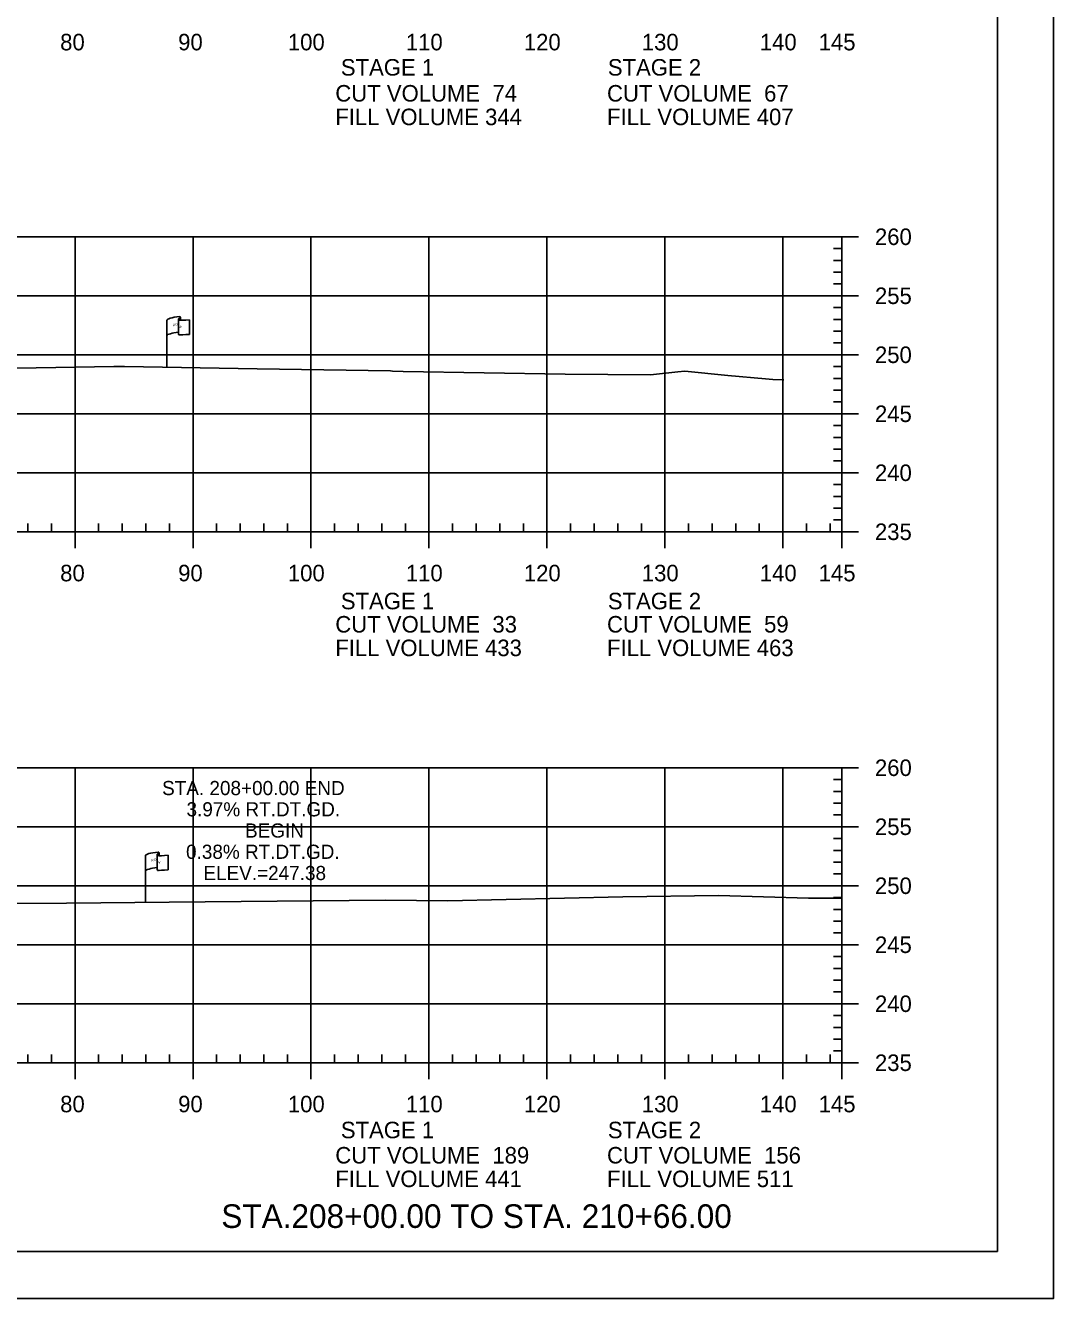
# Model space of a CAD drawing. Extents: x 1365647 to 1367999, y 387113 to 400173.
# Drawn here: x 1365969.9 to 1366057, y 390359.5 to 390467.4 of the extents above; entities that cross this region are included whole.
import ezdxf

# ---------------------------------------------------------------- set-up
doc = ezdxf.new("R2010")
doc.units = 0
for name, color, linetype in [('E_Existing ROW', 7, 'Continuous'), ('R_Axis', 7, 'Continuous'), ('R_Axis Annot', 7, 'Continuous'), ('R_Border', 7, 'Continuous'), ('R_Draft', 7, 'Continuous'), ('R_Exist Surface', 7, 'Continuous'), ('R_Grid', 7, 'Continuous'), ('R_No Plot', 7, 'Continuous'), ('R_Water', 7, 'Continuous')]:
    doc.layers.add(name, color=color, linetype=linetype)

msp = doc.modelspace()

# ---------------------------------------------------------------- linework, layer by layer
at = {"layer": 'E_Existing ROW'}
for p, q in [((1365982.86, 390442.45), (1365982.86, 390442.44)), ((1365982.86, 390442.44), (1365982.86, 390441.21)), ((1365983.03, 390442.61), (1365983.03, 390442.37)), ((1365983.8, 390442.41), (1365983.8, 390441.17)), ((1365981.87, 390438.41), (1365981.87, 390442.36)), ((1365981.04, 390397.07), (1365981.04, 390397.06)), ((1365981.21, 390397.23), (1365981.21, 390396.99)), ((1365980.05, 390393.03), (1365980.05, 390396.98)), ((1365981.04, 390397.06), (1365981.04, 390395.83)), ((1365981.98, 390397.04), (1365981.98, 390395.8))]:
    msp.add_line(p, q, dxfattribs=at)
for centre, radius, start, end in [((1365982.94, 390442.45), 0.078, 88.6458, 274.2828), ((1365982.95, 390442.61), 0.0783, 263.0712, 93.9564), ((1365982.94, 390441.21), 0.0783, 180, 273.9564), ((1365981.12, 390397.08), 0.078, 88.6458, 274.2828), ((1365981.13, 390397.23), 0.0783, 263.0712, 93.9564), ((1365981.12, 390395.83), 0.0783, 180, 273.9564)]:
    msp.add_arc(centre, radius, start, end, dxfattribs=at)
for centre, major_axis, ratio, start_param, end_param in [((1365983.45, 390442.4), (-1.58, -0.04), 0.19887, 5.030368, 6.283185), ((1365984.16, 390442.52), (-1.23, -0.13), 0.052933, 0.159456, 1.268315), ((1365983.44, 390441.08), (-1.58, -0.04), 0.19887, 5.083035, 6.194897), ((1365984.16, 390441.28), (-1.23, -0.13), 0.052933, 0.159456, 1.268315), ((1365981.63, 390397.02), (-1.58, -0.04), 0.19887, 5.030368, 6.283185), ((1365982.34, 390397.14), (-1.23, -0.13), 0.052933, 0.159456, 1.268315), ((1365981.63, 390395.71), (-1.58, -0.04), 0.19887, 5.083035, 6.194897), ((1365982.34, 390395.9), (-1.23, -0.13), 0.052933, 0.159456, 1.268315)]:
    msp.add_ellipse(centre, major_axis=major_axis, ratio=ratio, start_param=start_param, end_param=end_param, dxfattribs=at)
at = {"layer": 'R_Axis'}
for p, q in [((1366039.09, 390424.45), (1366039.09, 390449.45)), ((1366040.49, 390449.45), (1366039.09, 390449.45)), ((1366039.09, 390448.45), (1366038.39, 390448.45)), ((1366039.09, 390447.45), (1366038.39, 390447.45)), ((1366039.09, 390446.45), (1366038.39, 390446.45)), ((1366039.09, 390445.45), (1366038.39, 390445.45)), ((1366040.49, 390444.45), (1366039.09, 390444.45)), ((1366039.09, 390443.45), (1366038.39, 390443.45)), ((1366039.09, 390442.45), (1366038.39, 390442.45)), ((1366039.09, 390441.45), (1366038.39, 390441.45)), ((1366039.09, 390440.45), (1366038.39, 390440.45)), ((1366040.49, 390439.45), (1366039.09, 390439.45)), ((1366039.09, 390438.45), (1366038.39, 390438.45)), ((1366039.09, 390437.45), (1366038.39, 390437.45)), ((1366039.09, 390436.45), (1366038.39, 390436.45)), ((1366039.09, 390435.45), (1366038.39, 390435.45)), ((1366040.49, 390434.45), (1366039.09, 390434.45)), ((1366039.09, 390433.45), (1366038.39, 390433.45)), ((1366039.09, 390432.45), (1366038.39, 390432.45)), ((1366039.09, 390431.45), (1366038.39, 390431.45)), ((1366039.09, 390430.45), (1366038.39, 390430.45)), ((1366040.49, 390429.45), (1366039.09, 390429.45)), ((1366039.09, 390428.45), (1366038.39, 390428.45)), ((1366039.09, 390427.45), (1366038.39, 390427.45)), ((1366039.09, 390426.45), (1366038.39, 390426.45)), ((1365970.09, 390424.45), (1365970.09, 390425.15)), ((1365972.09, 390424.45), (1365972.09, 390425.15)), ((1365976.09, 390424.45), (1365976.09, 390425.15)), ((1365978.09, 390424.45), (1365978.09, 390425.15)), ((1365980.09, 390424.45), (1365980.09, 390425.15)), ((1365982.09, 390424.45), (1365982.09, 390425.15)), ((1365986.09, 390424.45), (1365986.09, 390425.15)), ((1365988.09, 390424.45), (1365988.09, 390425.15)), ((1365990.09, 390424.45), (1365990.09, 390425.15)), ((1365992.09, 390424.45), (1365992.09, 390425.15)), ((1365996.09, 390424.45), (1365996.09, 390425.15)), ((1365998.09, 390424.45), (1365998.09, 390425.15)), ((1366000.09, 390424.45), (1366000.09, 390425.15)), ((1366002.09, 390424.45), (1366002.09, 390425.15)), ((1366006.09, 390424.45), (1366006.09, 390425.15)), ((1366008.09, 390424.45), (1366008.09, 390425.15)), ((1366010.09, 390424.45), (1366010.09, 390425.15)), ((1366012.09, 390424.45), (1366012.09, 390425.15)), ((1366016.09, 390424.45), (1366016.09, 390425.15)), ((1366018.09, 390424.45), (1366018.09, 390425.15)), ((1366020.09, 390424.45), (1366020.09, 390425.15)), ((1366022.09, 390424.45), (1366022.09, 390425.15)), ((1366026.09, 390424.45), (1366026.09, 390425.15)), ((1366028.09, 390424.45), (1366028.09, 390425.15)), ((1366030.09, 390424.45), (1366030.09, 390425.15)), ((1366032.09, 390424.45), (1366032.09, 390425.15)), ((1366036.09, 390424.45), (1366036.09, 390425.15)), ((1366038.09, 390424.45), (1366038.09, 390425.15)), ((1366039.09, 390425.45), (1366038.39, 390425.45)), ((1365749.09, 390424.45), (1366039.09, 390424.45)), ((1365974.09, 390423.05), (1365974.09, 390424.45)), ((1365984.09, 390423.05), (1365984.09, 390424.45)), ((1365994.09, 390423.05), (1365994.09, 390424.45)), ((1366004.09, 390423.05), (1366004.09, 390424.45)), ((1366014.09, 390423.05), (1366014.09, 390424.45)), ((1366024.09, 390423.05), (1366024.09, 390424.45)), ((1366034.09, 390423.05), (1366034.09, 390424.45)), ((1366039.09, 390423.05), (1366039.09, 390424.45)), ((1366040.49, 390424.45), (1366039.09, 390424.45)), ((1366039.09, 390379.45), (1366039.09, 390404.45)), ((1366040.49, 390404.45), (1366039.09, 390404.45)), ((1366039.09, 390403.45), (1366038.39, 390403.45)), ((1366039.09, 390402.45), (1366038.39, 390402.45)), ((1366039.09, 390401.45), (1366038.39, 390401.45)), ((1366039.09, 390400.45), (1366038.39, 390400.45)), ((1366040.49, 390399.45), (1366039.09, 390399.45)), ((1366039.09, 390398.45), (1366038.39, 390398.45)), ((1366039.09, 390397.45), (1366038.39, 390397.45)), ((1366039.09, 390396.45), (1366038.39, 390396.45)), ((1366039.09, 390395.45), (1366038.39, 390395.45)), ((1366040.49, 390394.45), (1366039.09, 390394.45)), ((1366039.09, 390393.45), (1366038.39, 390393.45)), ((1366039.09, 390392.45), (1366038.39, 390392.45)), ((1366039.09, 390391.45), (1366038.39, 390391.45)), ((1366039.09, 390390.45), (1366038.39, 390390.45)), ((1366039.09, 390388.45), (1366038.39, 390388.45)), ((1366040.49, 390389.45), (1366039.09, 390389.45)), ((1366039.09, 390387.45), (1366038.39, 390387.45)), ((1366039.09, 390386.45), (1366038.39, 390386.45)), ((1366039.09, 390385.45), (1366038.39, 390385.45)), ((1366040.49, 390384.45), (1366039.09, 390384.45)), ((1366039.09, 390383.45), (1366038.39, 390383.45)), ((1366039.09, 390382.45), (1366038.39, 390382.45)), ((1366039.09, 390381.45), (1366038.39, 390381.45)), ((1365970.09, 390379.45), (1365970.09, 390380.15)), ((1365972.09, 390379.45), (1365972.09, 390380.15)), ((1365976.09, 390379.45), (1365976.09, 390380.15)), ((1365978.09, 390379.45), (1365978.09, 390380.15)), ((1365980.09, 390379.45), (1365980.09, 390380.15)), ((1365982.09, 390379.45), (1365982.09, 390380.15)), ((1365986.09, 390379.45), (1365986.09, 390380.15)), ((1365988.09, 390379.45), (1365988.09, 390380.15)), ((1365990.09, 390379.45), (1365990.09, 390380.15)), ((1365992.09, 390379.45), (1365992.09, 390380.15)), ((1365996.09, 390379.45), (1365996.09, 390380.15)), ((1365998.09, 390379.45), (1365998.09, 390380.15)), ((1366000.09, 390379.45), (1366000.09, 390380.15)), ((1366002.09, 390379.45), (1366002.09, 390380.15)), ((1366006.09, 390379.45), (1366006.09, 390380.15)), ((1366008.09, 390379.45), (1366008.09, 390380.15)), ((1366010.09, 390379.45), (1366010.09, 390380.15)), ((1366012.09, 390379.45), (1366012.09, 390380.15)), ((1366016.09, 390379.45), (1366016.09, 390380.15)), ((1366018.09, 390379.45), (1366018.09, 390380.15)), ((1366020.09, 390379.45), (1366020.09, 390380.15)), ((1366022.09, 390379.45), (1366022.09, 390380.15)), ((1366026.09, 390379.45), (1366026.09, 390380.15)), ((1366028.09, 390379.45), (1366028.09, 390380.15)), ((1366030.09, 390379.45), (1366030.09, 390380.15)), ((1366032.09, 390379.45), (1366032.09, 390380.15)), ((1366036.09, 390379.45), (1366036.09, 390380.15)), ((1366038.09, 390379.45), (1366038.09, 390380.15)), ((1366039.09, 390380.45), (1366038.39, 390380.45)), ((1365749.09, 390379.45), (1366039.09, 390379.45)), ((1365974.09, 390378.05), (1365974.09, 390379.45)), ((1365984.09, 390378.05), (1365984.09, 390379.45)), ((1365994.09, 390378.05), (1365994.09, 390379.45)), ((1366004.09, 390378.05), (1366004.09, 390379.45)), ((1366014.09, 390378.05), (1366014.09, 390379.45)), ((1366024.09, 390378.05), (1366024.09, 390379.45)), ((1366034.09, 390378.05), (1366034.09, 390379.45)), ((1366039.09, 390378.05), (1366039.09, 390379.45)), ((1366040.49, 390379.45), (1366039.09, 390379.45))]:
    msp.add_line(p, q, dxfattribs=at)
at = {"layer": 'R_Border'}
for q in [(1366052.27, 390568.91), (1365736.09, 390363.45)]:
    msp.add_line((1366052.27, 390363.45), q, dxfattribs=at)
at = {"layer": 'R_Exist Surface'}
for points in [[(1365952.7, 390438.03), (1365977.38, 390438.46), (1365977.95, 390438.47), (1365978.27, 390438.47), (1365989.53, 390438.27), (1366000.84, 390438.08), (1366001, 390438.07), (1366001.89, 390438.04), (1366015.64, 390437.82), (1366022.86, 390437.75), (1366025.19, 390438.01), (1366025.78, 390438.05), (1366029.42, 390437.69), (1366032.61, 390437.41), (1366033.24, 390437.36), (1366034.17, 390437.34)], [(1365953.59, 390392.94), (1365973.37, 390392.96), (1365982.08, 390393.05), (1366000.38, 390393.23), (1366005.68, 390393.16), (1366020.52, 390393.5), (1366028.64, 390393.61), (1366036.25, 390393.4), (1366039.09, 390393.4)]]:
    msp.add_lwpolyline(points, dxfattribs=at)
at = {"layer": 'R_Grid'}
for p, q in [((1365749.09, 390449.45), (1366039.09, 390449.45)), ((1365974.09, 390424.45), (1365974.09, 390449.45)), ((1365984.09, 390424.45), (1365984.09, 390449.45)), ((1365994.09, 390424.45), (1365994.09, 390449.45)), ((1366004.09, 390424.45), (1366004.09, 390449.45)), ((1366014.09, 390424.45), (1366014.09, 390449.45)), ((1366024.09, 390424.45), (1366024.09, 390449.45)), ((1366034.09, 390424.45), (1366034.09, 390449.45)), ((1366039.09, 390424.45), (1366039.09, 390449.45)), ((1365749.09, 390444.45), (1366039.09, 390444.45)), ((1365749.09, 390439.45), (1366039.09, 390439.45)), ((1365749.09, 390434.45), (1366039.09, 390434.45)), ((1365749.09, 390429.45), (1366039.09, 390429.45)), ((1365749.09, 390424.45), (1366039.09, 390424.45)), ((1365749.09, 390404.45), (1366039.09, 390404.45)), ((1365974.09, 390379.45), (1365974.09, 390404.45)), ((1365984.09, 390379.45), (1365984.09, 390404.45)), ((1365994.09, 390379.45), (1365994.09, 390404.45)), ((1366004.09, 390379.45), (1366004.09, 390404.45)), ((1366014.09, 390379.45), (1366014.09, 390404.45)), ((1366024.09, 390379.45), (1366024.09, 390404.45)), ((1366034.09, 390379.45), (1366034.09, 390404.45)), ((1366039.09, 390379.45), (1366039.09, 390404.45)), ((1365749.09, 390399.45), (1366039.09, 390399.45)), ((1365749.09, 390394.45), (1366039.09, 390394.45)), ((1365749.09, 390389.45), (1366039.09, 390389.45)), ((1365749.09, 390384.45), (1366039.09, 390384.45)), ((1365749.09, 390379.45), (1366039.09, 390379.45))]:
    msp.add_line(p, q, dxfattribs=at)
at = {"layer": 'R_No Plot'}
msp.add_line((1365723.69, 390359.47), (1366057.03, 390359.47), dxfattribs=at)
msp.add_lwpolyline([(1365723.69, 390572.8), (1366057.03, 390572.8), (1366057.03, 390359.47), (1365723.69, 390359.47)], close=True, dxfattribs=at)

# ---------------------------------------------------------------- texts
at = {"layer": 'E_Existing ROW'}
for s, height, rotation, p in [('R ', 0.2, 9.9884, (1365982.39, 390441.86)), (' O', 0.2, 9.9884, (1365982.53, 390441.9)), ('W', 0.2, 351.1788, (1365982.86, 390441.74)), ('DWB 11-9-07', 0.001, 90, (1365983.03, 390442.37)), ('DWB 11-9-07', 0.001, 5.0717, (1365983.79, 390441.17)), ('DWB 11-9-07', 0.001, 90, (1365981.87, 390438.41)), ('R ', 0.2, 9.9884, (1365980.57, 390396.48)), (' O', 0.2, 9.9884, (1365980.71, 390396.53)), ('W', 0.2, 351.1788, (1365981.04, 390396.36)), ('DWB 11-9-07', 0.001, 90, (1365981.21, 390396.99)), ('DWB 11-9-07', 0.001, 5.0717, (1365981.97, 390395.8)), ('DWB 11-9-07', 0.001, 90, (1365980.05, 390393.03))]:
    msp.add_text(s, height=height, rotation=rotation, dxfattribs=at).set_placement(p)
at = {"layer": 'R_Axis Annot'}
for s, p in [('80', (1365972.83, 390465.25)), ('90', (1365982.83, 390465.25)), ('100', (1365992.13, 390465.25)), ('110', (1366002.13, 390465.25)), ('120', (1366012.13, 390465.25)), ('130', (1366022.13, 390465.25)), ('140', (1366032.13, 390465.25)), ('145', (1366037.12, 390465.25)), ('STAGE 1', (1365996.62, 390463.11)), ('STAGE 2', (1366019.25, 390463.11)), ('CUT VOLUME  74', (1365996.15, 390460.91)), ('CUT VOLUME  67', (1366019.18, 390460.91)), ('FILL VOLUME 344', (1365996.15, 390458.91)), ('FILL VOLUME 407', (1366019.18, 390458.91)), ('260', (1366041.89, 390448.75)), ('255', (1366041.89, 390443.75)), ('250', (1366041.89, 390438.75)), ('245', (1366041.89, 390433.75)), ('240', (1366041.89, 390428.75)), ('235', (1366041.89, 390423.75)), ('80', (1365972.83, 390420.25)), ('90', (1365982.83, 390420.25)), ('100', (1365992.13, 390420.25)), ('110', (1366002.13, 390420.25)), ('120', (1366012.13, 390420.25)), ('130', (1366022.13, 390420.25)), ('140', (1366032.13, 390420.25)), ('145', (1366037.12, 390420.25)), ('STAGE 1', (1365996.62, 390417.88)), ('STAGE 2', (1366019.25, 390417.88)), ('CUT VOLUME  33', (1365996.15, 390415.91)), ('CUT VOLUME  59', (1366019.18, 390415.91)), ('FILL VOLUME 433', (1365996.15, 390413.91)), ('FILL VOLUME 463', (1366019.18, 390413.91)), ('260', (1366041.89, 390403.75)), ('255', (1366041.89, 390398.75)), ('250', (1366041.89, 390393.75)), ('245', (1366041.89, 390388.75)), ('240', (1366041.89, 390383.75)), ('235', (1366041.89, 390378.75)), ('80', (1365972.83, 390375.25)), ('90', (1365982.83, 390375.25)), ('100', (1365992.13, 390375.25)), ('110', (1366002.13, 390375.25)), ('120', (1366012.13, 390375.25)), ('130', (1366022.13, 390375.25)), ('140', (1366032.13, 390375.25)), ('145', (1366037.12, 390375.25)), ('STAGE 1', (1365996.62, 390373.05)), ('STAGE 2', (1366019.25, 390373.05)), ('CUT VOLUME  189', (1365996.15, 390370.91)), ('CUT VOLUME  156', (1366019.18, 390370.91)), ('FILL VOLUME 441', (1365996.15, 390368.91)), ('FILL VOLUME 511', (1366019.18, 390368.91))]:
    msp.add_text(s, height=1.4, dxfattribs=at).set_placement(p)
at = {"layer": 'R_Draft'}
msp.add_text('STA.208+00.00 TO STA. 210+66.00', height=2, dxfattribs=at).set_placement((1365986.49, 390365.45))
at = {"layer": 'R_Water'}
for s, p in [('STA. 208+00.00 END', (1365981.47, 390402.13)), ('3.97% RT.DT.GD.', (1365983.54, 390400.33)), ('BEGIN', (1365988.5, 390398.53)), ('0.38% RT.DT.GD.', (1365983.5, 390396.73)), ('ELEV.=247.38', (1365984.97, 390394.93))]:
    msp.add_text(s, height=1.2, dxfattribs=at).set_placement(p)

doc.saveas('drawing.dxf')
